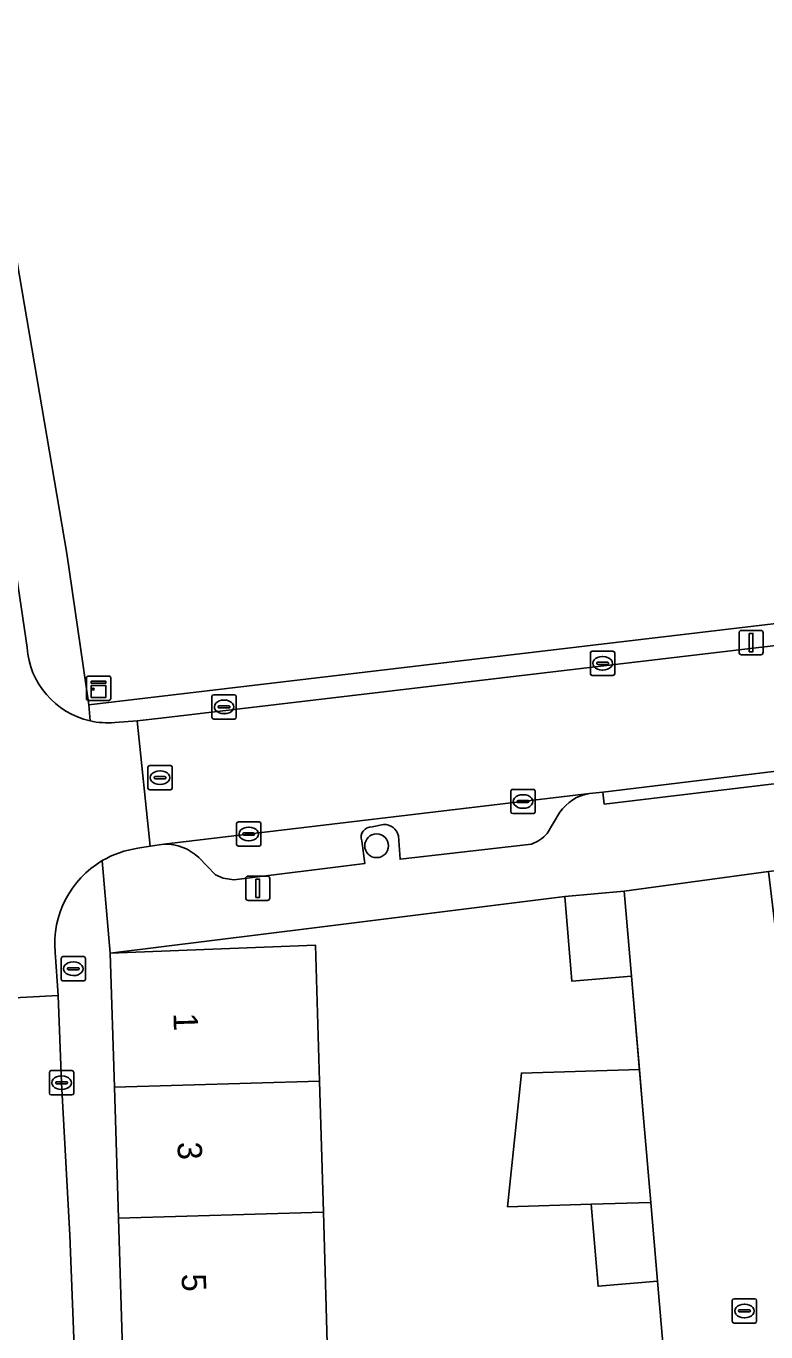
# Model space of a CAD drawing. Extents: x 162073 to 163043, y 381818 to 382561.
# Drawn here: x 162222.3 to 162252.7, y 382297.1 to 382350.8 of the extents above; entities that cross this region are included whole.
import ezdxf

# ---------------------------------------------------------------- set-up
doc = ezdxf.new("R2010")
doc.units = 0
for name, color, linetype in [('IMGEO_Boom', 7, 'Continuous'), ('IMGEO_Brandkraan', 7, 'Continuous'), ('IMGEO_Erf', 7, 'Continuous'), ('IMGEO_Groenvoorziening', 7, 'Continuous'), ('IMGEO_Kast', 7, 'Continuous'), ('IMGEO_Kolk', 7, 'Continuous'), ('IMGEO_Lichtmast', 7, 'Continuous'), ('IMGEO_Muur', 7, 'Continuous'), ('IMGEO_Pand', 7, 'Continuous'), ('IMGEO_Pand_nummerreeks', 7, 'Continuous'), ('IMGEO_Parkeervlak_open', 7, 'Continuous'), ('IMGEO_Rijbaan_lokaal_open', 7, 'Continuous'), ('IMGEO_Rioolput', 7, 'Continuous'), ('IMGEO_Voetpad_open', 7, 'Continuous')]:
    doc.layers.add(name, color=color, linetype=linetype)

msp = doc.modelspace()

# ---------------------------------------------------------------- linework, layer by layer
at = {"layer": 'IMGEO_Boom'}
msp.add_circle((162236.7, 382317.119), 0.489, dxfattribs=at)
at = {"layer": 'IMGEO_Brandkraan'}
for p, q in [((162223.721, 382311.633), (162223.721, 382312.485)), ((162223.796, 382312.559), (162224.648, 382312.559)), ((162224.209, 382312.339), (162224.234, 382312.339)), ((162224.722, 382312.485), (162224.722, 382311.633)), ((162223.98, 382312.053), (162223.98, 382312.065)), ((162224.418, 382312.016), (162224.02, 382312.016)), ((162224.023, 382312.102), (162224.421, 382312.102)), ((162224.232, 382311.779), (162224.207, 382311.779)), ((162224.464, 382312.065), (162224.464, 382312.053)), ((162224.648, 382311.559), (162223.796, 382311.559))]:
    msp.add_line(p, q, dxfattribs=at)
for points in [[(162223.721, 382311.633), (162223.721, 382312.485)], [(162223.796, 382312.559), (162224.648, 382312.559)], [(162224.722, 382312.485), (162224.722, 382311.633)], [(162224.648, 382311.559), (162223.796, 382311.559)]]:
    msp.add_lwpolyline(points, dxfattribs=at)
for centre, radius, start, end in [((162223.798, 382312.483), 0.0765, 91.552, 178.448), ((162223.798, 382312.483), 0.0765, 91.552, 178.448), ((162224.646, 382312.483), 0.0765, 1.552, 88.448), ((162224.646, 382312.483), 0.0765, 1.552, 88.448), ((162224.02, 382312.062), 0.0403, 85.8775, 175.7526), ((162224.017, 382312.052), 0.0366, 178.938, 274.7102), ((162224.421, 382312.059), 0.043, 264.8664, 352.4533), ((162224.425, 382312.064), 0.0386, 1.7309, 96.639), ((162223.798, 382311.635), 0.0765, 181.552, 268.448), ((162223.798, 382311.635), 0.0765, 181.552, 268.448), ((162224.646, 382311.635), 0.0765, 271.552, 358.448), ((162224.646, 382311.635), 0.0765, 271.552, 358.448)]:
    msp.add_arc(centre, radius, start, end, dxfattribs=at)
for centre, major_axis, ratio, start_param, end_param in [((162224.208, 382312.059), (-0.387, 0.002), 0.722429, 4.712389, 7.853982), ((162224.233, 382312.059), (-0.39, 0.002), 0.717154, 1.570796, 4.712389)]:
    msp.add_ellipse(centre, major_axis=major_axis, ratio=ratio, start_param=start_param, end_param=end_param, dxfattribs=at)
at = {"layer": 'IMGEO_Erf'}
msp.add_lwpolyline([(162248.594, 382295.226), (162248.255, 382299.208), (162245.814, 382299), (162245.527, 382302.373), (162242.087, 382302.271), (162242.658, 382307.769), (162247.515, 382307.913), (162247.188, 382311.757), (162244.736, 382311.548), (162244.441, 382315.025), (162234.137, 382313.747), (162225.741, 382312.705), (162234.185, 382313.032), (162234.35, 382307.441), (162234.51, 382302.053), (162234.67, 382296.656)], dxfattribs=at)
at = {"layer": 'IMGEO_Groenvoorziening'}
msp.add_lwpolyline([(162221.59, 382342.976), (162223.951, 382329.142), (162224.854, 382322.916), (162294.267, 382331.127), (162317.559, 382333.882), (162315.279, 382353.171), (162313.668, 382365.212), (162306.255, 382425.322)], dxfattribs=at)
at = {"layer": 'IMGEO_Kast'}
for p, q in [((162224.761, 382323.171), (162224.761, 382324.012)), ((162224.761, 382324.012), (162224.761, 382323.171)), ((162224.836, 382324.096), (162225.677, 382324.096)), ((162225.677, 382324.096), (162224.836, 382324.096)), ((162225.761, 382324.021), (162225.761, 382323.18)), ((162225.761, 382323.18), (162225.761, 382324.021)), ((162225.686, 382323.096), (162224.845, 382323.096)), ((162224.845, 382323.096), (162225.686, 382323.096))]:
    msp.add_line(p, q, dxfattribs=at)
for points in [[(162224.956, 382323.886), (162225.556, 382323.886), (162225.556, 382323.801), (162224.956, 382323.801), (162224.956, 382323.886)], [(162224.956, 382323.711), (162225.556, 382323.711), (162225.556, 382323.222), (162224.956, 382323.222), (162224.956, 382323.711)]]:
    msp.add_lwpolyline(points, dxfattribs=at)
msp.add_circle((162225.04, 382323.56), 0.0377, dxfattribs=at)
for centre, start, end in [((162224.839, 382324.018), 92.4484, 184.2845), ((162224.839, 382324.018), 92.4484, 184.2845), ((162225.683, 382324.018), 2.4484, 94.2845), ((162225.683, 382324.018), 2.4484, 94.2845), ((162224.839, 382323.174), 182.4484, 274.2845), ((162224.839, 382323.174), 182.4484, 274.2845), ((162225.683, 382323.174), 272.4484, 4.2845), ((162225.683, 382323.174), 272.4484, 4.2845)]:
    msp.add_arc(centre, 0.0779, start, end, dxfattribs=at)
at = {"layer": 'IMGEO_Kolk'}
for p, q in [((162245.572, 382325.122), (162246.424, 382325.122)), ((162245.497, 382324.196), (162245.497, 382325.048)), ((162245.756, 382324.616), (162245.756, 382324.628)), ((162246.194, 382324.579), (162245.796, 382324.579)), ((162245.799, 382324.665), (162246.197, 382324.665)), ((162245.985, 382324.902), (162246.01, 382324.902)), ((162246.24, 382324.628), (162246.24, 382324.616)), ((162246.498, 382325.048), (162246.498, 382324.196)), ((162246.424, 382324.122), (162245.572, 382324.122)), ((162246.008, 382324.342), (162245.983, 382324.342)), ((162229.924, 382322.405), (162229.924, 382323.257)), ((162229.999, 382323.331), (162230.851, 382323.331)), ((162230.412, 382323.111), (162230.437, 382323.111)), ((162230.925, 382323.257), (162230.925, 382322.405)), ((162230.183, 382322.825), (162230.183, 382322.837)), ((162230.621, 382322.788), (162230.223, 382322.788)), ((162230.226, 382322.874), (162230.624, 382322.874)), ((162230.435, 382322.551), (162230.41, 382322.551)), ((162230.667, 382322.837), (162230.667, 382322.825)), ((162230.851, 382322.331), (162229.999, 382322.331)), ((162242.223, 382318.513), (162242.223, 382319.365)), ((162242.298, 382319.439), (162243.15, 382319.439)), ((162242.711, 382319.219), (162242.736, 382319.219)), ((162243.224, 382319.365), (162243.224, 382318.513)), ((162242.482, 382318.933), (162242.482, 382318.945)), ((162242.92, 382318.896), (162242.522, 382318.896)), ((162242.525, 382318.982), (162242.923, 382318.982)), ((162242.734, 382318.659), (162242.709, 382318.659)), ((162242.966, 382318.945), (162242.966, 382318.933)), ((162231.014, 382318.101), (162231.866, 382318.101)), ((162243.15, 382318.439), (162242.298, 382318.439)), ((162230.939, 382317.175), (162230.939, 382318.027)), ((162231.198, 382317.595), (162231.198, 382317.607)), ((162231.636, 382317.558), (162231.238, 382317.558)), ((162231.241, 382317.644), (162231.639, 382317.644)), ((162231.427, 382317.881), (162231.452, 382317.881)), ((162231.682, 382317.607), (162231.682, 382317.595)), ((162231.94, 382318.027), (162231.94, 382317.175)), ((162231.866, 382317.101), (162231.014, 382317.101)), ((162231.45, 382317.321), (162231.425, 382317.321)), ((162223.238, 382306.945), (162223.238, 382307.797)), ((162223.313, 382307.871), (162224.165, 382307.871)), ((162223.497, 382307.365), (162223.497, 382307.377)), ((162223.54, 382307.414), (162223.938, 382307.414)), ((162223.726, 382307.651), (162223.751, 382307.651)), ((162223.981, 382307.377), (162223.981, 382307.365)), ((162224.239, 382307.797), (162224.239, 382306.945)), ((162224.165, 382306.871), (162223.313, 382306.871)), ((162223.935, 382307.328), (162223.537, 382307.328)), ((162223.749, 382307.091), (162223.724, 382307.091)), ((162251.334, 382297.559), (162251.334, 382298.411)), ((162251.409, 382298.485), (162252.261, 382298.485)), ((162251.822, 382298.265), (162251.847, 382298.265)), ((162252.335, 382298.411), (162252.335, 382297.559)), ((162251.593, 382297.979), (162251.593, 382297.991)), ((162252.031, 382297.942), (162251.633, 382297.942)), ((162251.636, 382298.028), (162252.034, 382298.028)), ((162251.845, 382297.705), (162251.82, 382297.705)), ((162252.077, 382297.991), (162252.077, 382297.979)), ((162252.261, 382297.485), (162251.409, 382297.485))]:
    msp.add_line(p, q, dxfattribs=at)
for points in [[(162245.572, 382325.122), (162246.424, 382325.122)], [(162245.497, 382324.196), (162245.497, 382325.048)], [(162246.498, 382325.048), (162246.498, 382324.196)], [(162246.424, 382324.122), (162245.572, 382324.122)], [(162229.924, 382322.405), (162229.924, 382323.257)], [(162229.999, 382323.331), (162230.851, 382323.331)], [(162230.925, 382323.257), (162230.925, 382322.405)], [(162230.851, 382322.331), (162229.999, 382322.331)], [(162242.223, 382318.513), (162242.223, 382319.365)], [(162242.298, 382319.439), (162243.15, 382319.439)], [(162243.224, 382319.365), (162243.224, 382318.513)], [(162231.014, 382318.101), (162231.866, 382318.101)], [(162243.15, 382318.439), (162242.298, 382318.439)], [(162230.939, 382317.175), (162230.939, 382318.027)], [(162231.94, 382318.027), (162231.94, 382317.175)], [(162231.866, 382317.101), (162231.014, 382317.101)], [(162223.238, 382306.945), (162223.238, 382307.797)], [(162223.313, 382307.871), (162224.165, 382307.871)], [(162224.239, 382307.797), (162224.239, 382306.945)], [(162224.165, 382306.871), (162223.313, 382306.871)], [(162251.334, 382297.559), (162251.334, 382298.411)], [(162251.409, 382298.485), (162252.261, 382298.485)], [(162252.335, 382298.411), (162252.335, 382297.559)], [(162252.261, 382297.485), (162251.409, 382297.485)]]:
    msp.add_lwpolyline(points, dxfattribs=at)
for centre, radius, start, end in [((162245.574, 382325.046), 0.0765, 91.552, 178.448), ((162245.574, 382325.046), 0.0765, 91.552, 178.448), ((162246.422, 382325.046), 0.0765, 1.552, 88.448), ((162246.422, 382325.046), 0.0765, 1.552, 88.448), ((162245.796, 382324.625), 0.0403, 85.8775, 175.7526), ((162245.793, 382324.615), 0.0366, 178.938, 274.7102), ((162246.197, 382324.622), 0.043, 264.8664, 352.4533), ((162246.201, 382324.627), 0.0386, 1.7309, 96.639), ((162245.574, 382324.198), 0.0765, 181.552, 268.448), ((162245.574, 382324.198), 0.0765, 181.552, 268.448), ((162246.422, 382324.198), 0.0765, 271.552, 358.448), ((162246.422, 382324.198), 0.0765, 271.552, 358.448), ((162230.001, 382323.255), 0.0765, 91.552, 178.448), ((162230.001, 382323.255), 0.0765, 91.552, 178.448), ((162230.849, 382323.255), 0.0765, 1.552, 88.448), ((162230.849, 382323.255), 0.0765, 1.552, 88.448), ((162230.001, 382322.407), 0.0765, 181.552, 268.448), ((162230.001, 382322.407), 0.0765, 181.552, 268.448), ((162230.223, 382322.834), 0.0403, 85.8775, 175.7526), ((162230.22, 382322.824), 0.0366, 178.938, 274.7102), ((162230.624, 382322.831), 0.043, 264.8664, 352.4533), ((162230.628, 382322.836), 0.0386, 1.7309, 96.639), ((162230.849, 382322.407), 0.0765, 271.552, 358.448), ((162230.849, 382322.407), 0.0765, 271.552, 358.448), ((162242.3, 382319.363), 0.0765, 91.552, 178.448), ((162242.3, 382319.363), 0.0765, 91.552, 178.448), ((162243.148, 382319.363), 0.0765, 1.552, 88.448), ((162243.148, 382319.363), 0.0765, 1.552, 88.448), ((162242.522, 382318.942), 0.0403, 85.8775, 175.7526), ((162242.519, 382318.932), 0.0366, 178.938, 274.7102), ((162242.923, 382318.939), 0.043, 264.8664, 352.4533), ((162242.927, 382318.944), 0.0386, 1.7309, 96.639), ((162231.016, 382318.025), 0.0765, 91.552, 178.448), ((162231.016, 382318.025), 0.0765, 91.552, 178.448), ((162231.864, 382318.025), 0.0765, 1.552, 88.448), ((162231.864, 382318.025), 0.0765, 1.552, 88.448), ((162242.3, 382318.515), 0.0765, 181.552, 268.448), ((162242.3, 382318.515), 0.0765, 181.552, 268.448), ((162243.148, 382318.515), 0.0765, 271.552, 358.448), ((162243.148, 382318.515), 0.0765, 271.552, 358.448), ((162231.238, 382317.604), 0.0403, 85.8775, 175.7526), ((162231.235, 382317.594), 0.0366, 178.938, 274.7102), ((162231.639, 382317.601), 0.043, 264.8664, 352.4533), ((162231.643, 382317.606), 0.0386, 1.7309, 96.639), ((162231.016, 382317.177), 0.0765, 181.552, 268.448), ((162231.016, 382317.177), 0.0765, 181.552, 268.448), ((162231.864, 382317.177), 0.0765, 271.552, 358.448), ((162231.864, 382317.177), 0.0765, 271.552, 358.448), ((162223.315, 382307.795), 0.0765, 91.552, 178.448), ((162223.315, 382307.795), 0.0765, 91.552, 178.448), ((162223.537, 382307.374), 0.0403, 85.8775, 175.7526), ((162223.534, 382307.364), 0.0366, 178.938, 274.7102), ((162223.938, 382307.371), 0.043, 264.8664, 352.4533), ((162223.942, 382307.376), 0.0386, 1.7309, 96.639), ((162224.163, 382307.795), 0.0765, 1.552, 88.448), ((162224.163, 382307.795), 0.0765, 1.552, 88.448), ((162223.315, 382306.947), 0.0765, 181.552, 268.448), ((162223.315, 382306.947), 0.0765, 181.552, 268.448), ((162224.163, 382306.947), 0.0765, 271.552, 358.448), ((162224.163, 382306.947), 0.0765, 271.552, 358.448), ((162251.411, 382298.409), 0.0765, 91.552, 178.448), ((162251.411, 382298.409), 0.0765, 91.552, 178.448), ((162252.259, 382298.409), 0.0765, 1.552, 88.448), ((162252.259, 382298.409), 0.0765, 1.552, 88.448), ((162251.633, 382297.988), 0.0403, 85.8775, 175.7526), ((162251.63, 382297.978), 0.0366, 178.938, 274.7102), ((162252.034, 382297.985), 0.043, 264.8664, 352.4533), ((162252.038, 382297.99), 0.0386, 1.7309, 96.639), ((162251.411, 382297.561), 0.0765, 181.552, 268.448), ((162251.411, 382297.561), 0.0765, 181.552, 268.448), ((162252.259, 382297.561), 0.0765, 271.552, 358.448), ((162252.259, 382297.561), 0.0765, 271.552, 358.448)]:
    msp.add_arc(centre, radius, start, end, dxfattribs=at)
for centre, major_axis, ratio, start_param, end_param in [((162245.984, 382324.622), (-0.387, 0.002), 0.722429, 4.712389, 7.853982), ((162246.009, 382324.622), (-0.39, 0.002), 0.717154, 1.570796, 4.712389), ((162230.411, 382322.831), (-0.387, 0.002), 0.722429, 4.712389, 7.853982), ((162230.436, 382322.831), (-0.39, 0.002), 0.717154, 1.570796, 4.712389), ((162242.71, 382318.939), (-0.387, 0.002), 0.722429, 4.712389, 7.853982), ((162242.735, 382318.939), (-0.39, 0.002), 0.717154, 1.570796, 4.712389), ((162231.426, 382317.601), (-0.387, 0.002), 0.722429, 4.712389, 7.853982), ((162231.451, 382317.601), (-0.39, 0.002), 0.717154, 1.570796, 4.712389), ((162223.725, 382307.371), (-0.387, 0.002), 0.722429, 4.712389, 7.853982), ((162223.75, 382307.371), (-0.39, 0.002), 0.717154, 1.570796, 4.712389), ((162251.821, 382297.985), (-0.387, 0.002), 0.722429, 4.712389, 7.853982), ((162251.846, 382297.985), (-0.39, 0.002), 0.717154, 1.570796, 4.712389)]:
    msp.add_ellipse(centre, major_axis=major_axis, ratio=ratio, start_param=start_param, end_param=end_param, dxfattribs=at)
at = {"layer": 'IMGEO_Lichtmast'}
for p, q in [((162251.613, 382325.076), (162251.613, 382325.876)), ((162251.613, 382325.876), (162251.613, 382325.076)), ((162251.713, 382325.976), (162252.503, 382325.976)), ((162252.503, 382325.976), (162251.713, 382325.976)), ((162252.603, 382325.876), (162252.603, 382325.076)), ((162252.603, 382325.076), (162252.603, 382325.876)), ((162252.503, 382324.976), (162251.713, 382324.976)), ((162251.713, 382324.976), (162252.503, 382324.976)), ((162231.315, 382314.969), (162231.315, 382315.769)), ((162231.315, 382315.769), (162231.315, 382314.969)), ((162231.415, 382315.869), (162232.205, 382315.869)), ((162232.205, 382315.869), (162231.415, 382315.869)), ((162232.305, 382315.769), (162232.305, 382314.969)), ((162232.305, 382314.969), (162232.305, 382315.769)), ((162232.205, 382314.869), (162231.415, 382314.869)), ((162231.415, 382314.869), (162232.205, 382314.869))]:
    msp.add_line(p, q, dxfattribs=at)
for points in [[(162252.033, 382325.851), (162252.183, 382325.851), (162252.183, 382325.101), (162252.033, 382325.101), (162252.033, 382325.851)], [(162231.735, 382315.744), (162231.885, 382315.744), (162231.885, 382314.994), (162231.735, 382314.994), (162231.735, 382315.744)]]:
    msp.add_lwpolyline(points, dxfattribs=at)
for centre, start, end in [((162251.713, 382325.876), 90, 180), ((162251.713, 382325.876), 90, 180), ((162252.503, 382325.876), 0, 90), ((162252.503, 382325.876), 360, 90), ((162251.713, 382325.076), 180, 270), ((162251.713, 382325.076), 180, 270), ((162252.503, 382325.076), 270, 0), ((162252.503, 382325.076), 270, 0), ((162231.415, 382315.769), 90, 180), ((162231.415, 382315.769), 90, 180), ((162232.205, 382315.769), 0, 90), ((162232.205, 382315.769), 360, 90), ((162231.415, 382314.969), 180, 270), ((162231.415, 382314.969), 180, 270), ((162232.205, 382314.969), 270, 0), ((162232.205, 382314.969), 270, 0)]:
    msp.add_arc(centre, 0.1, start, end, dxfattribs=at)
at = {"layer": 'IMGEO_Muur'}
for points in [[(162224.854, 382322.916), (162223.951, 382329.142), (162221.59, 382342.976)], [(162294.267, 382331.127), (162224.854, 382322.916)], [(162244.441, 382315.025), (162234.137, 382313.747)], [(162247.671, 382306.077), (162247.188, 382311.757)]]:
    msp.add_lwpolyline(points, dxfattribs=at)
at = {"layer": 'IMGEO_Pand'}
for points in [[(162244.441, 382315.025), (162244.736, 382311.548), (162247.188, 382311.757), (162246.891, 382315.244)], [(162225.913, 382307.195), (162234.35, 382307.441), (162234.185, 382313.032), (162225.741, 382312.705)], [(162247.671, 382306.077), (162247.515, 382307.913), (162242.658, 382307.769), (162242.087, 382302.271), (162245.527, 382302.373), (162247.98, 382302.445)], [(162225.913, 382307.195), (162226.082, 382301.808), (162234.51, 382302.053), (162234.35, 382307.441)], [(162226.251, 382296.391), (162234.67, 382296.656), (162234.51, 382302.053), (162226.082, 382301.808)], [(162247.98, 382302.445), (162245.527, 382302.373), (162245.814, 382299), (162248.255, 382299.208)]]:
    msp.add_lwpolyline(points, close=True, dxfattribs=at)
at = {"layer": 'IMGEO_Parkeervlak_open'}
for points in [[(162245.461, 382319.265), (162227.951, 382317.188)], [(162243.716, 382317.625), (162244.24, 382318.494)], [(162236.516, 382317.893), (162236.985, 382317.994)], [(162229.386, 382316.63), (162230.075, 382315.927), (162230.382, 382315.791), (162230.821, 382315.722), (162236.21, 382316.387), (162236.088, 382317.327)], [(162237.6, 382317.531), (162237.667, 382316.566), (162243.067, 382317.183)]]:
    msp.add_lwpolyline(points, dxfattribs=at)
for centre, radius, start, end in [((162245.724, 382317.495), 1.789, 98.4687, 146.072), ((162236.488, 382317.469), 0.425, 86.2144, 199.5936), ((162237.012, 382317.391), 0.604, 13.4449, 92.6069), ((162242.596, 382318.572), 1.466, 288.7269, 319.7865), ((162227.992, 382315.169), 2.02, 46.3473, 91.1556)]:
    msp.add_arc(centre, radius, start, end, dxfattribs=at)
at = {"layer": 'IMGEO_Rijbaan_lokaal_open'}
for points in [[(162222.317, 382325.276), (162221.18, 382332.89), (162215.43, 382331.716), (162216.287, 382326.642)], [(162280.902, 382328.641), (162279.7, 382328.497), (162227.821, 382322.365), (162226.852, 382322.263), (162227.379, 382317.096), (162227.951, 382317.188), (162245.461, 382319.265), (162246.003, 382319.329), (162255.745, 382320.495), (162257.211, 382320.671), (162279.651, 382323.369), (162280.527, 382323.376)], [(162226.869, 382317.014), (162227.379, 382317.096), (162226.852, 382322.263), (162225.927, 382322.187)], [(162217.55, 382317.861), (162218.183, 382310.678), (162223.599, 382310.953), (162223.479, 382312.738)], [(162255.229, 382296.069), (162254.62, 382301.132), (162254.241, 382304.287), (162253.869, 382307.387), (162253.583, 382309.77), (162252.828, 382316.055), (162246.891, 382315.244), (162247.188, 382311.757), (162247.515, 382307.913), (162247.671, 382306.077), (162247.98, 382302.445), (162248.255, 382299.208), (162248.594, 382295.226)], [(162223.599, 382310.953), (162218.183, 382310.678)], [(162223.739, 382307.371), (162223.599, 382310.953)], [(162224.55, 382288.416), (162224.522, 382289.8), (162224.081, 382301.108), (162223.739, 382307.371)]]:
    msp.add_lwpolyline(points, dxfattribs=at)
for centre, radius, start, end in [((162225.634, 382325.499), 3.324, 183.8456, 257.46), ((162225.633, 382325.462), 3.288, 257.324, 275.1228), ((162227.419, 382313.096), 3.957, 120.5049, 185.1908), ((162227.425, 382313.08), 3.974, 98.0394, 120.4497)]:
    msp.add_arc(centre, radius, start, end, dxfattribs=at)
at = {"layer": 'IMGEO_Rioolput'}
for p, q in [((162227.289, 382319.492), (162227.289, 382320.344)), ((162227.364, 382320.418), (162228.216, 382320.418)), ((162228.29, 382320.344), (162228.29, 382319.492)), ((162227.548, 382319.912), (162227.548, 382319.924)), ((162227.986, 382319.875), (162227.588, 382319.875)), ((162227.591, 382319.961), (162227.989, 382319.961)), ((162227.777, 382320.198), (162227.802, 382320.198)), ((162228.032, 382319.924), (162228.032, 382319.912)), ((162228.216, 382319.418), (162227.364, 382319.418)), ((162227.8, 382319.638), (162227.775, 382319.638))]:
    msp.add_line(p, q, dxfattribs=at)
for points in [[(162227.289, 382319.492), (162227.289, 382320.344)], [(162227.364, 382320.418), (162228.216, 382320.418)], [(162228.29, 382320.344), (162228.29, 382319.492)], [(162228.216, 382319.418), (162227.364, 382319.418)]]:
    msp.add_lwpolyline(points, dxfattribs=at)
for centre, radius, start, end in [((162227.366, 382320.342), 0.0765, 91.552, 178.448), ((162227.366, 382320.342), 0.0765, 91.552, 178.448), ((162228.214, 382320.342), 0.0765, 1.552, 88.448), ((162228.214, 382320.342), 0.0765, 1.552, 88.448), ((162227.588, 382319.921), 0.0403, 85.8775, 175.7526), ((162227.585, 382319.911), 0.0366, 178.938, 274.7102), ((162227.989, 382319.918), 0.043, 264.8664, 352.4533), ((162227.993, 382319.923), 0.0386, 1.7309, 96.639), ((162227.366, 382319.494), 0.0765, 181.552, 268.448), ((162227.366, 382319.494), 0.0765, 181.552, 268.448), ((162228.214, 382319.494), 0.0765, 271.552, 358.448), ((162228.214, 382319.494), 0.0765, 271.552, 358.448)]:
    msp.add_arc(centre, radius, start, end, dxfattribs=at)
for centre, major_axis, ratio, start_param, end_param in [((162227.776, 382319.918), (-0.387, 0.002), 0.722429, 4.712389, 7.853982), ((162227.801, 382319.918), (-0.39, 0.002), 0.717154, 1.570796, 4.712389)]:
    msp.add_ellipse(centre, major_axis=major_axis, ratio=ratio, start_param=start_param, end_param=end_param, dxfattribs=at)
at = {"layer": 'IMGEO_Voetpad_open'}
for points in [[(162224.912, 382322.254), (162224.854, 382322.916), (162223.951, 382329.142), (162221.59, 382342.976)], [(162221.18, 382332.89), (162222.317, 382325.276)], [(162301.608, 382269.767), (162294.515, 382329.063), (162294.267, 382331.127), (162224.854, 382322.916), (162224.912, 382322.254)], [(162225.927, 382322.187), (162226.852, 382322.263), (162227.821, 382322.365), (162279.7, 382328.497), (162280.902, 382328.641)], [(162257.211, 382320.671), (162255.745, 382320.495), (162255.804, 382320), (162246.062, 382318.833), (162246.003, 382319.329), (162245.461, 382319.265)], [(162225.411, 382316.505), (162225.741, 382312.705), (162234.137, 382313.747), (162244.441, 382315.025), (162246.891, 382315.244), (162252.828, 382316.055), (162256.006, 382316.433), (162264.398, 382317.43), (162265.736, 382317.589), (162270.58, 382318.164), (162276.366, 382318.851), (162279.582, 382319.233), (162283.713, 382284.654), (162283.902, 382283.072), (162286.896, 382283.435), (162290.879, 382250), (162292.617, 382235.411), (162289.699, 382235.044), (162294.53, 382195.364)], [(162244.24, 382318.494), (162243.716, 382317.625)], [(162236.985, 382317.994), (162236.516, 382317.893)], [(162227.951, 382317.188), (162227.379, 382317.096), (162226.869, 382317.014)], [(162236.088, 382317.327), (162236.21, 382316.387), (162230.821, 382315.722), (162230.382, 382315.791), (162230.075, 382315.927), (162229.386, 382316.63)], [(162243.067, 382317.183), (162237.667, 382316.566), (162237.6, 382317.531)], [(162227.012, 382269.549), (162226.92, 382274.402), (162226.89, 382275.951), (162226.888, 382276.076), (162226.762, 382280.044), (162226.588, 382285.606), (162226.42, 382290.994), (162226.251, 382296.391), (162226.082, 382301.808), (162225.913, 382307.195), (162225.741, 382312.705), (162225.411, 382316.505)], [(162223.479, 382312.738), (162223.599, 382310.953), (162223.739, 382307.371), (162224.081, 382301.108), (162224.522, 382289.8), (162224.55, 382288.416), (162224.733, 382283.565), (162224.772, 382282.851), (162224.776, 382280.418), (162225.274, 382280.418), (162225.282, 382275.686), (162224.783, 382275.686), (162224.791, 382274.35), (162224.944, 382250), (162224.948, 382249.341), (162225.447, 382249.342), (162225.482, 382239.805), (162224.983, 382239.804), (162225.007, 382235.76)]]:
    msp.add_lwpolyline(points, dxfattribs=at)
msp.add_lwpolyline([(162246.003, 382319.329), (162246.062, 382318.833), (162255.804, 382320), (162255.745, 382320.495)], close=True, dxfattribs=at)
for centre, radius, start, end in [((162225.634, 382325.499), 3.324, 183.8456, 257.46), ((162225.633, 382325.462), 3.288, 257.324, 275.1228), ((162245.724, 382317.495), 1.789, 98.4687, 146.072), ((162236.488, 382317.469), 0.425, 86.2144, 199.5936), ((162237.012, 382317.391), 0.604, 13.4449, 92.6069), ((162242.596, 382318.572), 1.466, 288.7269, 319.7865), ((162227.992, 382315.169), 2.02, 46.3473, 91.1556), ((162227.419, 382313.096), 3.957, 120.5049, 185.1908), ((162227.425, 382313.08), 3.974, 98.0394, 120.4497)]:
    msp.add_arc(centre, radius, start, end, dxfattribs=at)

# ---------------------------------------------------------------- texts
at = {"layer": 'IMGEO_Pand_nummerreeks'}
for s, p in [('1', (162228.339, 382310.235)), ('3', (162228.506, 382304.929)), ('5', (162228.675, 382299.509))]:
    msp.add_text(s, height=1, rotation=271.7905, dxfattribs=at).set_placement(p)

doc.saveas('drawing.dxf')
